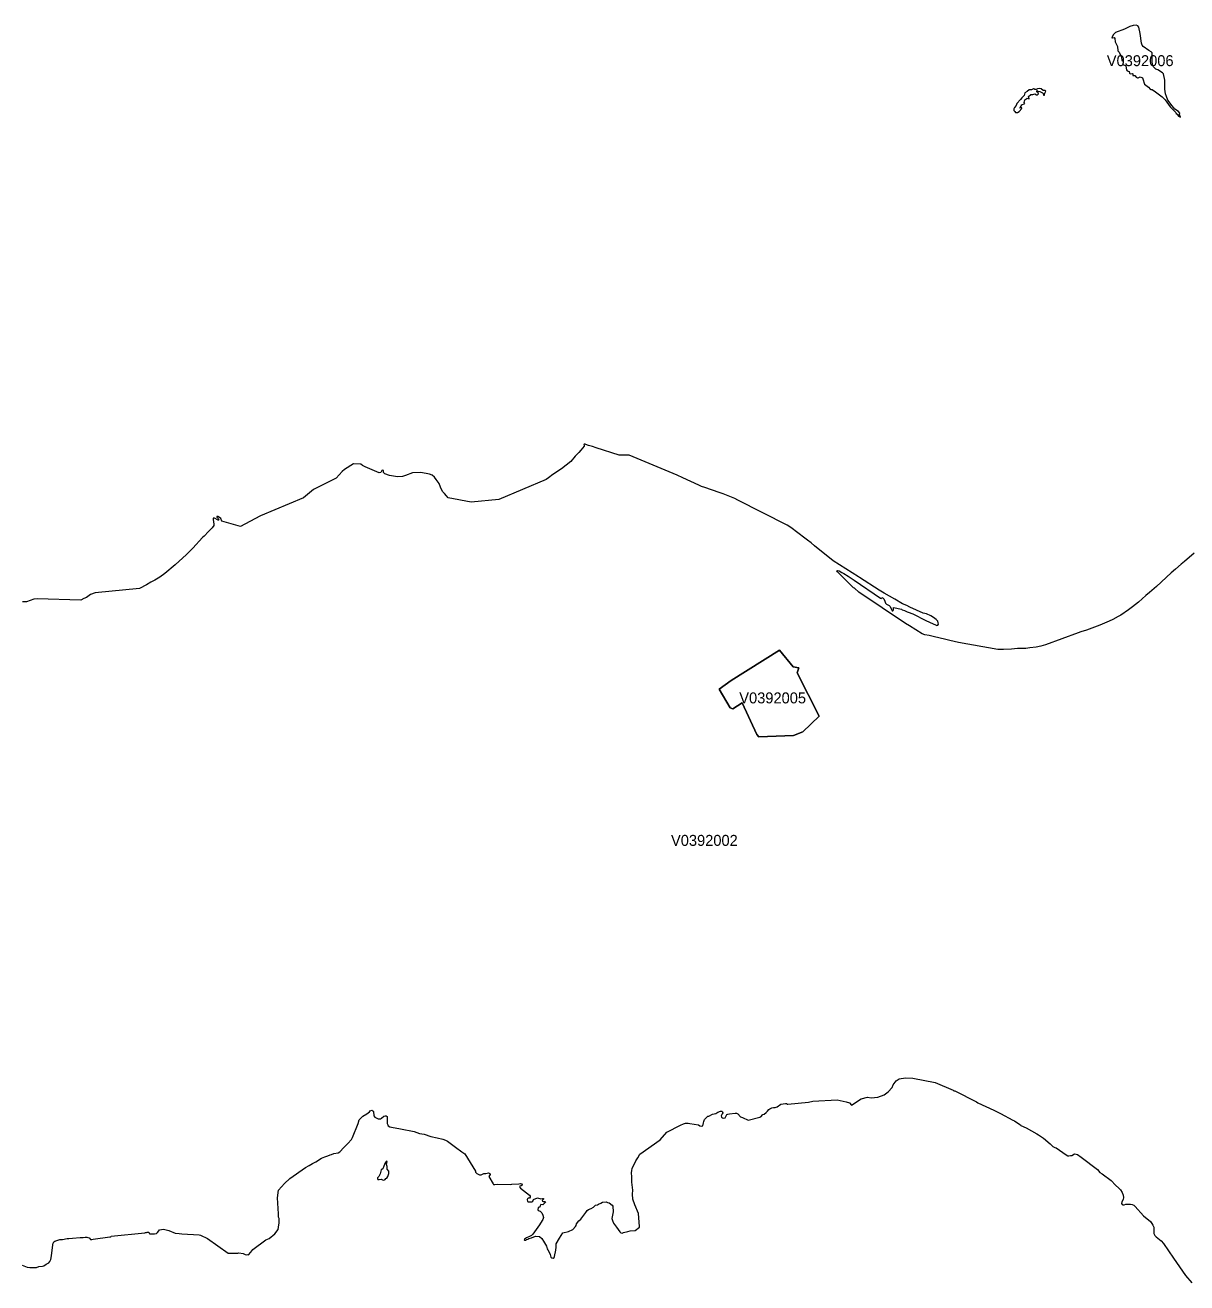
# Model space of a CAD drawing. Extents: x 369010 to 735936, y 6377141 to 6616555.
# Drawn here: x 397662 to 408273, y 6528004 to 6539489 of the extents above; entities that cross this region are included whole.
import ezdxf
from ezdxf.enums import TextEntityAlignment as Align

# ---------------------------------------------------------------- set-up
doc = ezdxf.new("R2010")
doc.units = 0
doc.header["$LTSCALE"] = 40
doc.layers.add('3', color=7, linetype='Continuous', lineweight=13)
doc.layers.add('4', color=7, linetype='Continuous')

msp = doc.modelspace()

# ---------------------------------------------------------------- linework, layer by layer
at = {"layer": '3'}
for points in [[(407871.04, 6538999.59), (407886.76, 6538950.44), (407923.01, 6538921.81), (407936.25, 6538906.08), (407943.04, 6538901.45), (407955.28, 6538900.95), (407987.23, 6538881.76), (408047.3, 6538834.59), (408073.62, 6538807.94), (408121.28, 6538742.57), (408171.27, 6538691.59), (408173.75, 6538682.49), (408185.17, 6538675.87), (408197.08, 6538658.66), (408213.3, 6538647.73), (408206.19, 6538673.88), (408208.01, 6538685.8), (408197.08, 6538702.02), (408164.15, 6538723.04), (408138.5, 6538753.32), (408100.26, 6538805.13), (408086.03, 6538837.4), (408076.43, 6538862.23), (408070.31, 6538903.6), (408072.13, 6538987.02), (408059.72, 6539044.94), (408051.61, 6539053.05), (408007.25, 6539080.69), (407988.22, 6539088.8), (407967.2, 6539107.83), (407959.59, 6539129.85), (407955.78, 6539156.66), (407955.28, 6539235.93), (407947.67, 6539246.86), (407924.83, 6539256.95), (407872.86, 6539292.87), (407863.76, 6539306.77), (407857.14, 6539326.3), (407846.22, 6539414.51), (407832.81, 6539469.79), (407825.2, 6539482.2), (407808.48, 6539489.32), (407782.33, 6539487), (407752.71, 6539476.91), (407703.55, 6539452.74), (407622.12, 6539421.3), (407598.79, 6539400.28), (407587.37, 6539374.63), (407592.5, 6539372.14), (407610.21, 6539375.12), (407615.34, 6539368.34), (407618.32, 6539335.57), (407639.67, 6539294.52), (407643.47, 6539253.48), (407654.73, 6539241.23), (407675.42, 6539195.55), (407680.22, 6539166.92), (407685.51, 6539165.1), (407689.81, 6539156.99), (407688.82, 6539134.15), (407695.11, 6539127.86), (407711.33, 6539121.74), (407715.96, 6539114.12), (407720.27, 6539080.69), (407728.87, 6539071.59), (407744.6, 6539067.29), (407748.9, 6539050.57), (407753.7, 6539046.27), (407774.72, 6539048.75), (407778.52, 6539044.45), (407780.84, 6539028.72), (407798.55, 6539028.72), (407811.29, 6539014.82), (407823.21, 6539007.7), (407828.01, 6539007.21), (407847.21, 6539016.81), (407867.57, 6539008.2)], [(406754.55, 6538809.26), (406719.46, 6538774.51), (406712.35, 6538755.81), (406698.45, 6538737.6), (406693.98, 6538724.2), (406693.81, 6538710.62), (406702.09, 6538699.87), (406706.72, 6538692.42), (406712.68, 6538690.76), (406725.42, 6538690.76), (406741.64, 6538699.37), (406764.15, 6538728.66), (406763.32, 6538738.1), (406759.52, 6538739.59), (406746.94, 6538731.48), (406758.85, 6538752), (406765.48, 6538760.28), (406791.79, 6538773.68), (406787.98, 6538783.11), (406793.28, 6538807.94), (406800.4, 6538809.6), (406814.8, 6538821.68), (406831.18, 6538816.88), (406825.88, 6538838.56), (406847.56, 6538856.76), (406867.43, 6538855.77), (406884.47, 6538860.74), (406898.04, 6538853.45), (406907.64, 6538852.46), (406912.61, 6538855.44), (406916.58, 6538862.06), (406913.44, 6538869.84), (406903.84, 6538879.77), (406901.85, 6538889.2), (406904.66, 6538892.02), (406912.11, 6538886.55), (406929.65, 6538884.24), (406955.31, 6538871.99), (406960.6, 6538866.03), (406962.92, 6538850.97), (406973.35, 6538849.81), (406975, 6538869.34), (406985.26, 6538887.05), (406979.8, 6538891.52), (406960.27, 6538893.17), (406941.57, 6538906.42), (406927.67, 6538910.55), (406910.13, 6538908.57), (406896.39, 6538900.29), (406882.98, 6538900.62), (406876.86, 6538907.57), (406871.89, 6538907.57), (406853.36, 6538898.97), (406833.5, 6538897.81), (406815.46, 6538883.08), (406791.62, 6538872.65), (406787.65, 6538847.33), (406764.65, 6538826.81)], [(404000.9, 6533426.58), (404101.36, 6533253.46), (404127.18, 6533244.52), (404210.76, 6533300.3), (404344.98, 6533011.82), (404363.85, 6532988.82), (404680.12, 6533001.89), (404765.69, 6533036.65), (404915.8, 6533178.82), (404714.88, 6533575.7), (404729.94, 6533620.55), (404677.15, 6533629.49), (404552.85, 6533780.59), (404110.29, 6533504.2)], [(404000.9, 6533426.58), (404110.29, 6533504.2), (404552.85, 6533780.59), (404677.15, 6533629.49), (404729.94, 6533620.55), (404714.88, 6533575.7), (404915.8, 6533178.82), (404765.69, 6533036.65), (404680.12, 6533001.89), (404363.85, 6532988.82), (404344.98, 6533011.82), (404210.76, 6533300.3), (404127.18, 6533244.52), (404101.36, 6533253.46)], [(400963.9, 6529114.7), (400959.26, 6529113.38), (400946.19, 6529093.02), (400930.47, 6529046.51), (400913.92, 6529035.76), (400903.49, 6528998.02), (400891.57, 6528975.18), (400879.99, 6528963.27), (400878.83, 6528955.65), (400884.12, 6528949.03), (400894.55, 6528947.87), (400914.58, 6528951.85), (400926.16, 6528943.24), (400939.57, 6528941.75), (400949.66, 6528947.21), (400954.96, 6528957.14), (400966.55, 6528960.62), (400975.48, 6528974.02), (400982.43, 6529001), (400984.25, 6529024.5), (400968.86, 6529041.05), (400969.19, 6529066.04), (400963.57, 6529085.41), (400967.37, 6529111.23)]]:
    msp.add_lwpolyline(points, close=True, dxfattribs=at)
for points in [[(405856.69, 6533930.21), (405741.01, 6534002.37), (405701.62, 6534023.72), (405275.77, 6534310.7), (405237.54, 6534348.1), (405228.94, 6534351.41), (405080.48, 6534495.9), (405077.17, 6534507.32), (405083.13, 6534509.97), (405095.87, 6534505.83), (405122.02, 6534491.27), (405140.72, 6534482.49), (405180.11, 6534458.5), (405234.23, 6534420.26), (405473.55, 6534255.42), (405481, 6534252.77), (405484.31, 6534257.41), (405488.28, 6534261.55), (405498.38, 6534257.41), (405504.33, 6534250.13), (405513.77, 6534230.1), (405521.71, 6534209.41), (405528.5, 6534201.3), (405542.57, 6534195.01), (405553.16, 6534190.88), (405561.93, 6534179.62), (405575.17, 6534152.15), (405581.96, 6534141.39), (405588.58, 6534141.39), (405591.22, 6534144.87), (405591.89, 6534154.13), (405594.7, 6534172.17), (405667.52, 6534155.46), (405673.48, 6534150.16), (405695, 6534143.54), (405719.66, 6534132.78), (405728.43, 6534128.15), (405771.13, 6534112.76), (405889.46, 6534051.85), (405956.33, 6534022.39), (405975.69, 6534011.8), (405990.42, 6534007), (405999.19, 6534010.31), (406003.83, 6534019.08), (406001.84, 6534031.83), (405997.87, 6534046.56), (405983.14, 6534061.95), (405958.31, 6534081.31), (405934.31, 6534094.06), (405895.59, 6534113.42), (405865.46, 6534120.7), (405742.99, 6534174.82), (405716.35, 6534189.55), (405676.96, 6534205.61), (405605.95, 6534247.15), (405508.47, 6534303.25), (405462.3, 6534328.08), (405283.72, 6534445.09), (405272.3, 6534452.37), (405041.09, 6534597.52), (404871.28, 6534735.22), (404839.84, 6534760.71), (404806.4, 6534785.37), (404784.23, 6534805.56), (404655.3, 6534902.54), (404621.21, 6534921.91), (404170.54, 6535149.97), (404143.06, 6535165.86), (404036.81, 6535209.39), (404000.07, 6535220.81), (403868.99, 6535268.31), (403840.85, 6535277.57), (403815.53, 6535287.67), (403670.38, 6535355.2), (403616.93, 6535379.86), (403177.68, 6535562.57), (403088.14, 6535561.08), (402876.13, 6535627.95), (402843.36, 6535641.35), (402807.28, 6535652.11), (402784.61, 6535658.73), (402775.84, 6535662.21), (402766.57, 6535664.19), (402763.75, 6535659.39), (402766.57, 6535653.43), (402766.57, 6535644.66), (402737.77, 6535606.6), (402718.41, 6535587.89), (402685.64, 6535553.14), (402644.76, 6535504.32), (402559.85, 6535438.11), (402483.06, 6535385.32), (402442.84, 6535353.87), (402419.51, 6535339.14), (401988.53, 6535157.25), (401736.97, 6535131.77), (401525.62, 6535173.31), (401510.23, 6535192.01), (401491.19, 6535211.7), (401473.15, 6535231.73)], [(401473.15, 6535231.73), (401455.11, 6535271.12), (401443.03, 6535302.57), (401417.54, 6535340.8), (401399.5, 6535362.81), (401378.15, 6535378.86), (401356.14, 6535388.13), (401276.2, 6535405.51), (401199.58, 6535400.21), (401136.85, 6535375.55), (401108.71, 6535367.44), (401062.54, 6535364.8), (400989.05, 6535375.55), (400948.18, 6535392.93), (400934.27, 6535404.85), (400934.6, 6535411.96), (400934.6, 6535422.56), (400926.49, 6535426.69), (400918.55, 6535421.23), (400911.76, 6535403.85), (400895.71, 6535399.88), (400768.77, 6535455.99), (400744.61, 6535469.39), (400728.55, 6535481.48), (400661.69, 6535481.97), (400580.26, 6535430.67), (400556.1, 6535414.61), (400530.77, 6535383.83), (400501.31, 6535353.04), (400296.75, 6535247.45), (400203.08, 6535173.97), (399812.65, 6535009.46), (399806.03, 6535005.49), (399628.12, 6534911.81), (399459.63, 6534959.97), (399450.2, 6534983.97), (399438.28, 6534992.08), (399422.23, 6535001.35), (399412.79, 6535002.67), (399412.79, 6534994.73), (399424.88, 6534983.97), (399431.5, 6534970.73), (399428.85, 6534967.92), (399424.88, 6534967.92), (399390.12, 6534986.62), (399378.04, 6534986.62), (399378.04, 6534974.7), (399384.66, 6534931.84), (399384.66, 6534921.24), (399371.42, 6534899.73), (399335.34, 6534866.3), (399297.77, 6534823.6), (399281.72, 6534810.19), (399192.18, 6534713.87), (399134.75, 6534656.44), (399032.3, 6534559.45), (399031.64, 6534560.11), (398938.13, 6534482.66), (398891.29, 6534449.23), (398845.78, 6534421.09), (398808.37, 6534401.07), (398769.65, 6534376.9), (398705.43, 6534344.79), (398300.28, 6534306.07), (398257.41, 6534288.69), (398221.33, 6534262.04), (398198.66, 6534253.93), (398170.52, 6534237.88), (397770.83, 6534251.28), (397740.05, 6534245.99), (397674.51, 6534221.82), (397637.6, 6534221.49)], [(408339.42, 6534667.2), (408251.87, 6534590.24), (408221.08, 6534566.24), (408169.61, 6534522.71), (408130.06, 6534488.62), (407995, 6534364.32), (407932.11, 6534309.38), (407896.69, 6534279.92), (407832.48, 6534221.16), (407775.05, 6534176.97), (407740.29, 6534150.16), (407668.63, 6534102.66), (407643.97, 6534089.42), (407597.79, 6534061.29), (407562.38, 6534045.23), (407477.47, 6534009.81), (407355.17, 6533963.64), (407304.19, 6533947.58), (407280.85, 6533939.47), (406981.95, 6533830.57), (406940.58, 6533818.49), (406897.71, 6533809.72), (406838.3, 6533803.76), (406802.05, 6533797.8), (406724.6, 6533796.48), (406671.14, 6533790.36), (406599.47, 6533787.71), (406547.34, 6533788.37), (406185.71, 6533851.26), (406107.43, 6533870.96), (406059.93, 6533882.38), (405967.75, 6533902.4), (405920.25, 6533915.48), (405878.04, 6533922.76), (405856.69, 6533930.21)], [(403675.18, 6529455.64), (403694.71, 6529460.61), (403717.88, 6529461.76), (403732.12, 6529459.12), (403813.55, 6529447.53), (403823.97, 6529437.93), (403840.69, 6529433.79), (403850.29, 6529438.76), (403858.73, 6529464.08), (403859.89, 6529476.49), (403866.51, 6529496.52), (403897.29, 6529524.99), (403906.06, 6529524.66), (403939.99, 6529543.85), (403970.94, 6529550.31), (403990.14, 6529563.55), (404012.98, 6529572.32), (404025.23, 6529570.83), (404032.18, 6529566.2), (404034.49, 6529554.94), (404028.7, 6529545.84), (404019.76, 6529527.63), (404020.92, 6529516.88), (404030.69, 6529509.93), (404044.26, 6529506.45), (404055.02, 6529509.93), (404071.57, 6529540.71), (404081.17, 6529545.01), (404093.91, 6529547.66), (404146.71, 6529554.61), (404159.45, 6529554.61), (404171.53, 6529546.17), (404195.03, 6529521.18), (404214.56, 6529514.23), (404266.53, 6529489.57), (404372.29, 6529516.05), (404382.22, 6529520.35), (404399.76, 6529540.38), (404411.35, 6529543.85), (404431.37, 6529558.09), (404443.62, 6529570.33), (404454.05, 6529585.4), (404462.82, 6529593.84), (404481.19, 6529603.6), (404496.58, 6529605.75), (404511.64, 6529604.26), (404531.5, 6529611.21), (404564.27, 6529636.7), (404608.13, 6529641.67), (404618.72, 6529640.51), (404621.54, 6529637.03), (404628.32, 6529636.21), (404817, 6529653.25), (404855.89, 6529664.34), (405079.82, 6529674.44), (405162.4, 6529657.72), (405190.21, 6529646.96), (405210.56, 6529626.28), (405297.79, 6529685.53), (405354.72, 6529698.93), (405389.14, 6529693.64), (405450.38, 6529700.59), (405508.64, 6529720.61), (405545.55, 6529748.58), (405580.63, 6529787.97), (405590.73, 6529812.63), (405598.84, 6529825.21), (405618.53, 6529849.21), (405646.34, 6529867.58), (405702.44, 6529874.86), (405770.46, 6529873.7), (405973.21, 6529834.15), (406138.21, 6529762.49), (406143.84, 6529758.68), (406153.77, 6529757.19), (406352.54, 6529657.06), (406364.96, 6529647.79), (406510.27, 6529581.42), (406570.68, 6529549.81), (406684.54, 6529488.24), (406697.29, 6529483.28), (406711.69, 6529473.85), (406753.56, 6529445.88), (406757.53, 6529440.91), (406804.37, 6529418.73), (406901.68, 6529365.44), (406916.25, 6529354.68), (406964.91, 6529325.72), (407025.65, 6529272.26), (407049.15, 6529249.59), (407067.85, 6529239), (407078.61, 6529235.85), (407169.47, 6529173.46), (407186.85, 6529165.02), (407195.29, 6529163.36), (407210.02, 6529165.84), (407222.43, 6529166.17), (407247.92, 6529180.74), (407260.33, 6529179.91), (407274.07, 6529176.6)], [(400368.91, 6529141.18), (400399.36, 6529155.42), (400426.34, 6529164.19), (400449.01, 6529174.28), (400460.1, 6529176.1), (400481.12, 6529183.88), (400522, 6529191.99), (400536.24, 6529201.26), (400572.81, 6529239.99), (400590.19, 6529257.37), (400608.73, 6529277.06), (400643.81, 6529312.81), (400653.08, 6529330.19), (400702.9, 6529458.79), (400713.99, 6529492.55), (400726.57, 6529508.77), (400747.25, 6529526.81), (400782.67, 6529546.17), (400805.84, 6529565.7), (400814.28, 6529576.13), (400827.69, 6529582.25), (400838.28, 6529576.13), (400843.41, 6529569.18), (400845.73, 6529529.62), (400855.33, 6529517.7), (400887.27, 6529502.97), (400906.14, 6529501.15), (400917.56, 6529506.45), (400937.25, 6529526.48), (400949.33, 6529529.62), (400960.59, 6529529.12), (400969.86, 6529522.67), (400968.37, 6529458.12), (400973.33, 6529447.86), (400978.63, 6529437.27), (400992.53, 6529429.16), (401009.08, 6529426.02), (401088.85, 6529410.62), (401214.97, 6529386.29), (401264.78, 6529368.25), (401305.66, 6529360.14), (401367.56, 6529341.28), (401425.16, 6529329.36), (401477.79, 6529316.62), (401501.62, 6529307.02), (401518.17, 6529297.42), (401592.65, 6529242.8), (401650.24, 6529201.26), (401678.38, 6529182.72), (401775.03, 6529024.5), (401775.86, 6529014.9), (401786.12, 6529003.32), (401813.1, 6528990.57), (401827, 6528991.07), (401850.83, 6529001.33), (401870.69, 6529002.49), (401893.7, 6529007.95), (401905.28, 6529002.99), (401909.92, 6528994.55), (401902.64, 6528985.61), (401898, 6528974.85), (401936.9, 6528908.98), (401940.37, 6528903.19), (401950.8, 6528901.37), (401972.81, 6528904.02), (402096.77, 6528901.37), (402108.52, 6528906), (402172.41, 6528908.32), (402187.14, 6528910.97), (402195.25, 6528907.82), (402202.03, 6528898.22), (402200.21, 6528894.42), (402193.26, 6528890.61), (402181.35, 6528887.8), (402178.2, 6528881.67), (402187.47, 6528867.77), (402269.23, 6528803.22), (402275.02, 6528795.78), (402274.19, 6528785.02), (402268.57, 6528778.07), (402257.31, 6528776.58), (402250.36, 6528771.94), (402248.04, 6528763.83), (402248.87, 6528748.11), (402254.99, 6528743.15), (402272.04, 6528742.32), (402289.75, 6528744.97), (402298.52, 6528751.26), (402306.3, 6528765.49), (402342.05, 6528778.89), (402373, 6528771.61), (402387.56, 6528774.26), (402397.33, 6528773.43), (402396.83, 6528769.3), (402384.09, 6528755.39), (402386.4, 6528750.43), (402393.85, 6528747.28), (402411.06, 6528746.95), (402414.21, 6528741.49), (402390.38, 6528717.33)], [(402390.38, 6528717.33), (402373.33, 6528717.99), (402367.54, 6528707.73), (402364.06, 6528695.32), (402353.8, 6528694.16), (402348.01, 6528688.86), (402343.7, 6528674.96), (402348.34, 6528665.69), (402365.22, 6528658.08), (402379.78, 6528643.84), (402390.87, 6528620.67), (402395.18, 6528600.32), (402389.71, 6528581.78), (402384.75, 6528572.51), (402358.77, 6528534.45), (402299.35, 6528449.71), (402286.61, 6528437.46), (402269.72, 6528426.7), (402240.1, 6528415.12), (402223.55, 6528403.2), (402218.42, 6528397.74), (402222.72, 6528393.6), (402231.99, 6528393.1), (402242.25, 6528400.06), (402253.84, 6528402.37), (402262.28, 6528409.32), (402286.94, 6528414.79), (402324.67, 6528431.34), (402360.92, 6528427.36), (402381.94, 6528409.66), (402396.17, 6528383.84), (402423.64, 6528338.49), (402428.61, 6528315.81), (402435.56, 6528306.55), (402449.79, 6528277.25), (402456.41, 6528261.53), (402463.2, 6528237.7), (402472.14, 6528231.08), (402483.72, 6528229.09), (402493.32, 6528235.38), (402497.95, 6528245.64), (402510.2, 6528302.24), (402513.68, 6528329.55), (402511.36, 6528360.5), (402543.47, 6528412.8), (402572.76, 6528460.47), (402625.39, 6528472.88), (402665.28, 6528492.41), (402687.62, 6528517.89), (402694.57, 6528527.83), (402699.21, 6528541.4), (402720.39, 6528571.35), (402738.1, 6528584.1), (402746.04, 6528596.34), (402782.62, 6528647.15), (402794.04, 6528663.04), (402807.61, 6528672.31), (402832.93, 6528681.41), (402853.95, 6528694.16), (402872.49, 6528711.87), (402890.86, 6528716.83), (402899.3, 6528723.12), (402920.49, 6528731.23), (402935.88, 6528740.83), (402968.15, 6528743.81), (402979.57, 6528738.02), (402994.96, 6528734.54), (403023.43, 6528714.68), (403030.88, 6528703.76), (403032.7, 6528652.28), (403020.29, 6528590.72), (403025.25, 6528573.01), (403036.01, 6528547.85), (403062.16, 6528513.26), (403094.27, 6528469.4), (403101.55, 6528461.29), (403115.12, 6528458.98), (403128.19, 6528462.78), (403167.09, 6528471.72), (403187.44, 6528477.51), (403235.27, 6528481.15), (403273.18, 6528511.77), (403273.51, 6528518.23), (403263.74, 6528637.55), (403230.31, 6528717.33), (403213.76, 6528767.64), (403209.95, 6528812.82), (403211.77, 6528850.56), (403204.82, 6528922.88), (403202.84, 6528971.04), (403200.68, 6529007.62), (403202.34, 6529031.12), (403207.3, 6529048.83), (403239.08, 6529118.51), (403257.95, 6529145.32), (403275.99, 6529178.42), (403463.5, 6529308.67), (403521.93, 6529381.33), (403648.54, 6529442.57), (403675.18, 6529455.64)], [(407274.07, 6529176.6), (407306.34, 6529152.11), (407456.79, 6529039.07), (407479.46, 6529012.59), (407498.66, 6528999.51), (407582.24, 6528939.43), (407621.3, 6528897.23), (407652.41, 6528867.94), (407665.82, 6528853.21), (407681.37, 6528830.37), (407692.3, 6528805.71), (407695.11, 6528782.54), (407691.64, 6528765.82), (407679.55, 6528742.65), (407675.91, 6528727.75), (407681.37, 6528720.8), (407688.99, 6528717.33), (407701.07, 6528716.83), (407714.81, 6528722.29), (407731.52, 6528723.78), (407759, 6528722.95), (407772.57, 6528719.81), (407787.13, 6528712.2), (407799.71, 6528701.94), (407877.17, 6528614.71), (407939.73, 6528564.73), (407953.79, 6528546.86), (407963.23, 6528531.3), (407970.01, 6528512.6), (407971.17, 6528482.81), (407970.68, 6528453.84), (407980.11, 6528435.97), (407993.35, 6528423.72), (408039.36, 6528387.81), (408060.21, 6528362.49), (408149.92, 6528228.1), (408261.96, 6528071.2), (408317.41, 6528003.84)], [(397635.78, 6528164.54), (397664.24, 6528152.46), (397680.13, 6528148.32), (397706.12, 6528143.69), (397719.36, 6528143.19), (397737.23, 6528144.19), (397753.45, 6528142.7), (397764.21, 6528145.18), (397787.71, 6528152.46), (397820.31, 6528154.94), (397833.56, 6528160.08), (397854.91, 6528173.32), (397877.41, 6528185.56), (397888.5, 6528199.8), (397896.45, 6528218.33), (397904.06, 6528249.45), (397913.82, 6528350.4), (397917.3, 6528365.63), (397922.93, 6528377.38), (397934.18, 6528385.66), (397977.54, 6528400.88), (398003.53, 6528400.88), (398046.39, 6528408), (398061.12, 6528409.49), (398095.22, 6528410.98), (398163.07, 6528417.1), (398175.82, 6528419.25), (398192.53, 6528417.77), (398209.41, 6528420.25), (398224.64, 6528421.74), (398235.4, 6528419.25), (398245.66, 6528414.62), (398249.14, 6528410.48), (398258.9, 6528400.39), (398270.65, 6528398.9), (398282.9, 6528401.88), (398434.17, 6528424.39), (398443.93, 6528425.38), (398449.06, 6528429.85), (398756.24, 6528461.46), (398761.87, 6528463.94), (398769.48, 6528464.6), (398777.09, 6528467.09), (398788.84, 6528466.09), (398793.48, 6528461.95), (398794.47, 6528453.84), (398799.6, 6528450.2), (398843.96, 6528451.86), (398860.67, 6528453.35), (398871.93, 6528462.45), (398882.19, 6528480.33), (398889.8, 6528486.45), (398924.89, 6528494.06), (398972.88, 6528483.3), (399033.46, 6528456.66), (399068.88, 6528453.51), (399092.38, 6528452.36), (399252.42, 6528442.76), (399264.5, 6528439.78), (399328.39, 6528407.67), (399515.08, 6528276.09), (399605.28, 6528274.6), (399614.54, 6528276.42), (399651.78, 6528272.62), (399672.97, 6528262.69), (399684.06, 6528261.03), (399692, 6528262.19), (399700.61, 6528259.54), (399724.77, 6528284.2), (399740.49, 6528308.37), (399860.15, 6528397.41), (399889.94, 6528408.83), (399942.08, 6528452.52), (399971.87, 6528492.41), (399977.49, 6528512.93), (399981.63, 6528551), (399981.3, 6528591.71), (399977.49, 6528603.3), (399975.51, 6528632.59), (399966.57, 6528781.21), (399976.34, 6528850.06), (400029.63, 6528911.3), (400078.45, 6528956.81), (400222.27, 6529058.43), (400256.37, 6529075.64), (400286.82, 6529094.18), (400318.27, 6529108.74), (400368.91, 6529141.18)]]:
    msp.add_lwpolyline(points, dxfattribs=at)

# ---------------------------------------------------------------- texts
at = {"layer": '4'}
for s, p in [('V0392006', (407846.58, 6539114.86)), ('V0392005', (404489.45, 6533295.7)), ('V0392002', (403865.9, 6531994.51))]:
    msp.add_text(s, height=100, dxfattribs=at).set_placement(p, align=Align.CENTER)

doc.saveas('drawing.dxf')
